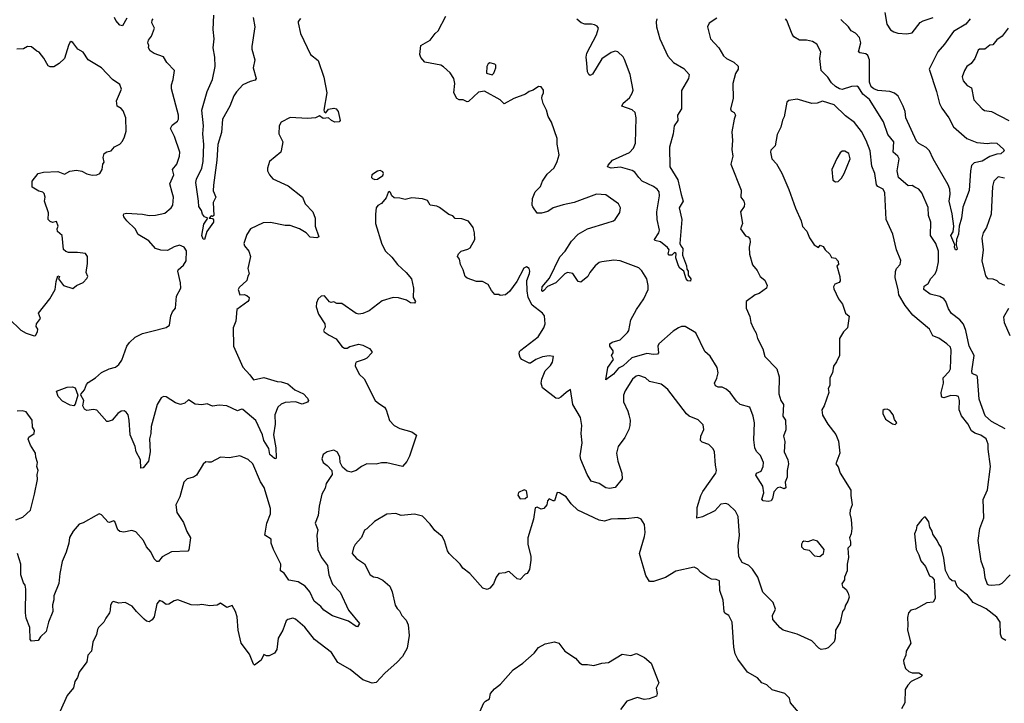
# Model space of a CAD drawing. Extents: x 2057697 to 2160550, y 827490 to 1016834.
# Tile 461 of 509: x 2119535 to 2126993, y 958201 to 963379. Entities that reach past the tile are written whole.
import ezdxf

# ---------------------------------------------------------------- set-up
doc = ezdxf.new("R2010")
doc.units = 0

msp = doc.modelspace()

# ---------------------------------------------------------------- linework, layer by layer
at = {"layer": '0CON20XD'}
for points in [[(2126087.1, 963435), (2126102.1, 963345), (2126132, 963302), (2126155, 963286.2), (2126186.4, 963276.4), (2126255, 963271.8), (2126295, 963279.4), (2126355, 963356.9), (2126378.9, 963371.1), (2126453.8, 963396.2)], [(2121662.3, 963387.7), (2121643.9, 963366.1), (2121643.3, 963355), (2121663.3, 963275), (2121737.5, 963115), (2121795, 963070), (2121840, 962945), (2121861.2, 962825), (2121838.9, 962695), (2121841.9, 962685), (2121855, 962674), (2121875, 962702.5), (2121915, 962708), (2121933.2, 962703.2), (2121947.5, 962685), (2121963.8, 962615), (2121955, 962604.3), (2121922.6, 962602.6), (2121896.7, 962615), (2121875, 962636.7), (2121835, 962630), (2121805, 962650), (2121775, 962635.6), (2121715, 962629.6), (2121585, 962638.8), (2121516.4, 962603.6), (2121500, 962575), (2121497.5, 962515), (2121527.5, 962455), (2121516.7, 962385), (2121512.5, 962375), (2121426.7, 962305), (2121412.5, 962255), (2121413.3, 962235), (2121427.5, 962205), (2121453.3, 962175), (2121569.7, 962119.7), (2121676.2, 962035), (2121698, 961985), (2121756.2, 961925), (2121772, 961875), (2121774, 961815), (2121800, 961735), (2121785, 961726.7), (2121735, 961731.2), (2121704, 961765), (2121655.5, 961795.5), (2121585, 961821.4), (2121545, 961820), (2121436.1, 961843.9), (2121379.5, 961840.5), (2121282.5, 961795), (2121255, 961752.5), (2121232, 961685), (2121238, 961665), (2121271.2, 961625), (2121283.8, 961585), (2121263.8, 961495), (2121273.3, 961455), (2121262.7, 961437.3), (2121256.1, 961403.9), (2121198.3, 961351.7), (2121191.2, 961335), (2121202.5, 961295), (2121235, 961296.7), (2121255, 961290), (2121272.5, 961275), (2121271.2, 961255), (2121263.3, 961245), (2121180.8, 961185), (2121172.5, 961095), (2121152.9, 961045), (2121154, 960905), (2121225.9, 960745.9), (2121279.1, 960689.1), (2121305, 960650), (2121385, 960668.4), (2121485, 960637.3), (2121516.5, 960636.5), (2121565, 960620), (2121618, 960575), (2121684.4, 960544.4), (2121715, 960513.3), (2121724, 960495), (2121715, 960480.8), (2121675, 960466.9), (2121625, 960485.5), (2121545, 960478.7), (2121515, 960467.2), (2121491.2, 960445), (2121466.8, 960385), (2121469.3, 960315), (2121458.1, 960235), (2121476.2, 960135), (2121478.8, 960061.2), (2121475, 960052.5), (2121465, 960056.2), (2121428.8, 960085), (2121421.7, 960131.7), (2121385, 960192.5), (2121374.3, 960235), (2121325, 960342.2), (2121225, 960427.5), (2121215, 960430), (2121185, 960416.2), (2121105, 960455.4), (2121045, 960459.4), (2120995, 960450.5), (2120955, 960470), (2120915, 960462.7), (2120865.6, 960465.6), (2120815, 960500), (2120786.1, 960473.9), (2120753.6, 960463.6), (2120716.4, 960476.4), (2120645, 960521.2), (2120625, 960526), (2120606.7, 960515), (2120576, 960465), (2120532.1, 960297.9), (2120529.5, 960245), (2120519.5, 960205), (2120524.5, 960105), (2120511.4, 960035), (2120471.1, 959985), (2120451.7, 959981.7), (2120450.7, 960045), (2120417.5, 960105), (2120410, 960145), (2120373.3, 960233.3), (2120364.3, 960345), (2120355.8, 960385), (2120342, 960405), (2120326.1, 960416.1), (2120305, 960414.4), (2120279.2, 960395), (2120235, 960345.8), (2120205, 960334.2), (2120195, 960336), (2120120.4, 960420.4), (2120095, 960426.4), (2120045, 960418.1), (2120025, 960428), (2120014.8, 960454.8), (2120020, 960495), (2119999.6, 960535), (2120001.2, 960545), (2120025.3, 960575), (2120040.8, 960615), (2120055, 960631.1), (2120109.2, 960665), (2120155, 960707.5), (2120213.3, 960735), (2120261.7, 960748.3), (2120285, 960766), (2120309.4, 960800.6), (2120345.7, 960905), (2120366.3, 960933.7), (2120409.2, 960975), (2120465, 961003.3), (2120535, 961019.5), (2120645, 961047.5), (2120670, 961065), (2120680, 961135), (2120693.3, 961165), (2120716.2, 961195), (2120722.5, 961285), (2120755.5, 961345), (2120754.5, 961385), (2120733.8, 961475), (2120736.7, 961485), (2120775, 961518.8), (2120796.6, 961553.4), (2120797.9, 961627.9), (2120781.2, 961655), (2120745, 961670.8), (2120705, 961658.9), (2120655, 961631.1), (2120605, 961633.3), (2120565, 961647.1), (2120512.9, 961705), (2120431.8, 961751.8), (2120410.8, 961795), (2120347.5, 961855), (2120324.2, 961885), (2120322, 961898), (2120325, 961907.5), (2120345, 961914), (2120465, 961907.1), (2120515.5, 961895.5), (2120565, 961897.8), (2120635, 961912.5), (2120683.8, 961955), (2120694.2, 961975), (2120699.4, 962035), (2120691.2, 962071.2), (2120673.1, 962135), (2120701.9, 962205), (2120693.1, 962245), (2120724.4, 962285), (2120745.6, 962345), (2120749.4, 962375), (2120709.1, 962495), (2120677.8, 962555), (2120689.6, 962580.4), (2120729.7, 962610.3), (2120737.5, 962625), (2120737.1, 962655), (2120686.2, 962855), (2120686.2, 962885), (2120698.8, 962925), (2120706.7, 962995), (2120650, 963055), (2120625, 963098), (2120554.1, 963124.1), (2120522.3, 963142.3), (2120510, 963165), (2120513.3, 963185), (2120506.7, 963205), (2120510, 963225), (2120532.5, 963255), (2120557.5, 963315), (2120536.7, 963355), (2120537.5, 963375), (2120546.7, 963385)], [(2120348, 963392), (2120315, 963333.3), (2120295, 963337.5), (2120264.2, 963374.2), (2120254.3, 963395)], [(2121302.5, 963395), (2121316.7, 963325), (2121294.3, 963175), (2121294.4, 963155), (2121315.6, 963075), (2121304.3, 963015), (2121326, 962934), (2121317.7, 962922.3), (2121282, 962912), (2121225, 962884.6), (2121176.6, 962833.4), (2121157.4, 962802.6), (2121127.2, 962725), (2121072.4, 962625), (2121064.5, 962525.5), (2121036.4, 962433.6), (2121028.8, 962315), (2121002.2, 962125), (2121001.9, 962081.9), (2121020.8, 962035), (2121001.4, 961995), (2121005.7, 961895), (2120995, 961887.5), (2120985, 961892.5), (2120970, 961875), (2120995, 961873.3), (2121002.3, 961862.3), (2121002.2, 961845), (2120952.5, 961775), (2120935.7, 961714.3), (2120925, 961716.2), (2120915.6, 961745), (2120929.3, 961830.7), (2120960, 961875), (2120935, 961886.7), (2120918.8, 961905), (2120913.3, 961933.3), (2120892, 961965), (2120890.8, 962005), (2120868.7, 962145), (2120875, 962170.8), (2120915.3, 962254.7), (2120925.2, 962305), (2120929, 962435), (2120922.3, 962515), (2120928, 962575), (2120915.9, 962695), (2120954.8, 962835), (2120994.7, 962925), (2121014.6, 963025.4), (2121013.4, 963095), (2121001.6, 963165), (2121007.5, 963235), (2120999.5, 963305), (2121004.6, 963414.6)], [(2125165.8, 959734.2), (2125156.4, 959746.4), (2125171.5, 959795), (2125162.9, 959845), (2125110.6, 959929.4), (2125117, 959943), (2125150.5, 959959.5), (2125165.8, 959994.2), (2125170, 960025), (2125145, 960077.5), (2125117, 960107), (2125102, 960135), (2125095.8, 960195.8), (2125100, 960325), (2125091.4, 960375), (2125065.7, 960445), (2124991.2, 960465), (2124965, 960490), (2124917.5, 960555), (2124885, 960581.4), (2124855.5, 960595.5), (2124825, 960596.7), (2124805.6, 960605.6), (2124798, 960625), (2124816.3, 960663.7), (2124824.5, 960705), (2124818.2, 960745), (2124765, 960830), (2124725.5, 960865), (2124657, 961007), (2124575.7, 961055.7), (2124546.7, 961055), (2124525, 961045.9), (2124485, 961019.3), (2124376.4, 960925), (2124367.7, 960905), (2124374.2, 960855), (2124365, 960845.8), (2124335, 960842.8), (2124285, 960850.3), (2124172.4, 960817.6), (2124105, 960758), (2124071.5, 960738.5), (2124033.5, 960695), (2123975, 960650), (2123989.2, 960745), (2124032, 960805), (2124018.6, 960835), (2124030.5, 960855), (2124031.1, 960871.1), (2124005.8, 960905), (2124004, 960925), (2124022.7, 960937.3), (2124082.5, 960955), (2124139.1, 961010.9), (2124148, 961025), (2124164.4, 961105.6), (2124206.2, 961185), (2124262, 961265), (2124296, 961335), (2124296.2, 961365), (2124284, 961415), (2124247.1, 961477.1), (2124225, 961500), (2124083, 961553), (2124035, 961558.8), (2123945.4, 961544.6), (2123925, 961539.1), (2123894.2, 961515), (2123854.6, 961465.4), (2123839.2, 961435), (2123785, 961390), (2123765, 961396.7), (2123725, 961456.9), (2123685, 961464.4), (2123664.4, 961455), (2123595, 961386.9), (2123531.7, 961358.3), (2123505, 961328.1), (2123495, 961321.4), (2123490, 961325), (2123491.8, 961355), (2123549.1, 961420.9), (2123627.3, 961582.7), (2123665.6, 961625), (2123715, 961702), (2123764.2, 961755), (2123835, 961794.4), (2123985, 961841.4), (2124033.3, 961855), (2124046.2, 961865), (2124081.7, 961918.3), (2124086.4, 961953.6), (2124070, 961985), (2123975, 962053.8), (2123905, 962058), (2123735, 961994.2), (2123652.1, 961977.9), (2123575, 961953.8), (2123535, 961927.5), (2123487.3, 961912.7), (2123453.9, 961913.9), (2123421.7, 961961.7), (2123416.7, 961975), (2123420, 962025), (2123438.8, 962075), (2123480, 962115), (2123496, 962155), (2123531.2, 962208.8), (2123582.3, 962257.7), (2123606.7, 962305), (2123622.5, 962355), (2123606.4, 962436.4), (2123605, 962480), (2123563.9, 962603.9), (2123538, 962645), (2123525.8, 962695), (2123500, 962745), (2123490, 962785), (2123491.7, 962801.7), (2123502.5, 962825), (2123502.5, 962845), (2123485, 962870), (2123465, 962872.5), (2123425, 962846.7), (2123393.9, 962836.1), (2123366.1, 962813.9), (2123278.3, 962781.7), (2123205, 962742.5), (2123175, 962772.5), (2123055, 962836.7), (2123009.3, 962830.7), (2122935, 962760), (2122925, 962756.7), (2122895, 962772.5), (2122865, 962772.5), (2122845, 962782.5), (2122824, 962825), (2122830, 962895), (2122823.8, 962935), (2122795, 962976.7), (2122745, 963023.3), (2122723.9, 963033.9), (2122605, 963056.7), (2122572.7, 963092.7), (2122565.8, 963115), (2122574.2, 963185), (2122644.6, 963225.4), (2122682, 963275), (2122705, 963293.8), (2122763.8, 963405)], [(2124360.8, 963385), (2124357, 963363), (2124359.4, 963325), (2124382.9, 963235), (2124445, 963103.8), (2124488, 963055), (2124565, 963008.6), (2124606.2, 962965), (2124600.8, 962935), (2124547.6, 962842.4), (2124548.6, 962705), (2124518.6, 962655), (2124520.8, 962615), (2124491.9, 962575), (2124485.6, 962514.4), (2124455.8, 962414.2), (2124458.2, 962265), (2124519.5, 962165), (2124545.8, 962055.8), (2124560, 962005), (2124530, 961955), (2124551.4, 961865), (2124535.8, 961685), (2124542, 961665), (2124557.5, 961645), (2124554.4, 961595), (2124585.4, 961515.4), (2124589.3, 961489.3), (2124599.1, 961475), (2124599.2, 961445), (2124617.8, 961415), (2124615, 961397.5), (2124595, 961402), (2124583.8, 961415), (2124565, 961473.3), (2124535.8, 961495.8), (2124526.2, 961515), (2124506, 961575), (2124506.9, 961606.9), (2124494.4, 961615.6), (2124475, 961596.2), (2124455, 961596), (2124445.9, 961605.9), (2124453.8, 961635), (2124442.7, 961652.7), (2124387.7, 961697.7), (2124346.4, 961706.4), (2124344, 961715), (2124375.7, 961764.3), (2124381.4, 961785), (2124364.6, 961865), (2124361.8, 961925), (2124381.5, 962045), (2124379.5, 962075), (2124364.4, 962095), (2124336.9, 962115), (2124250, 962155), (2124225, 962184.4), (2124195, 962223.1), (2124175, 962238.1), (2124085, 962261.4), (2124015, 962254.4), (2123988, 962265), (2123992, 962278), (2124025, 962314), (2124155, 962373.1), (2124184.6, 962405.4), (2124200, 962445), (2124205.4, 962635), (2124196.5, 962675), (2124175, 962697.1), (2124096.7, 962725), (2124105, 962747.1), (2124153.1, 962786.9), (2124175, 962823.8), (2124180.6, 962845), (2124159.2, 962965), (2124117, 963077), (2124105, 963096.9), (2124065, 963136), (2124045, 963140), (2124015, 963131.4), (2123945, 963082.5), (2123875, 962966.2), (2123855, 962956.2), (2123845, 962963.3), (2123835.6, 962985), (2123830.3, 963049.7), (2123826.4, 963095), (2123830.5, 963125), (2123904.5, 963265), (2123918.1, 963315), (2123910.3, 963330.3), (2123889.8, 963339.8), (2123865, 963346.2), (2123815, 963345.4), (2123787.5, 963355), (2123755, 963384.3)], [(2124815, 963392.1), (2124756.7, 963353.3), (2124744.5, 963325), (2124766.9, 963235), (2124831.8, 963165), (2124865.9, 963105.9), (2124888.6, 963085), (2124945, 963056.4), (2124977.8, 963027.8), (2124977.1, 963005), (2124957.4, 962972.6), (2124936.6, 962895), (2124937.9, 962782.1), (2124918.8, 962705), (2124925, 962690), (2124946.2, 962675), (2124957.1, 962655), (2124946, 962625), (2124929.5, 962530.5), (2124934.3, 962465), (2124930, 962395), (2124937.1, 962345), (2124921.9, 962285), (2124998.8, 962088.8), (2124998, 962035), (2125020, 962005), (2125026.2, 961985), (2125021.2, 961965), (2124994.3, 961925), (2125010.8, 961835), (2124993.8, 961795), (2125033, 961743), (2125053.6, 961733.6), (2125065, 961720), (2125068.8, 961695), (2125060.8, 961655), (2125063, 961603), (2125085, 961522.5), (2125120.5, 961480.5), (2125144.4, 961434.4), (2125178.8, 961405), (2125196.7, 961365), (2125192.5, 961345), (2125135, 961304), (2125105, 961293.8), (2125037.5, 961245), (2125037.5, 961195), (2125065, 961130), (2125074, 961085), (2125090, 961045), (2125114, 961005), (2125122.5, 960965), (2125162.9, 960885), (2125178.3, 960828.3), (2125268.8, 960735), (2125288, 960675), (2125284.4, 960545), (2125300.8, 960495), (2125321.2, 960465), (2125316.4, 960376.4), (2125336.2, 960345), (2125338.3, 960271.7), (2125320, 960225), (2125330, 960185), (2125324.3, 960105), (2125352.9, 960045), (2125359.4, 960015), (2125347.5, 959965), (2125348, 959915), (2125333.8, 959875), (2125337.6, 959832.4), (2125325, 959826), (2125295, 959837.1), (2125275, 959834), (2125246.5, 959803.5), (2125236.9, 959753.1), (2125226.2, 959733.8), (2125205, 959729.1), (2125165.8, 959734.2)], [(2126999.4, 960279.4), (2126895.3, 960335), (2126847.3, 960377.3), (2126802.1, 960505), (2126789.4, 960675), (2126784, 960685), (2126765, 960692.2), (2126750.2, 960700.2), (2126746.3, 960716.3), (2126763.9, 960835), (2126725.9, 960905), (2126701.7, 961025), (2126683.5, 961073.5), (2126655, 961106.1), (2126593.4, 961153.4), (2126569.1, 961189.1), (2126550.9, 961245), (2126535, 961264.4), (2126505, 961281.9), (2126430.6, 961300.6), (2126382, 961335), (2126385, 961360), (2126415, 961381.4), (2126435, 961417.8), (2126468.9, 961455), (2126482.7, 961485), (2126495.4, 961545), (2126493.6, 961625), (2126475, 961684), (2126433.1, 961745), (2126435.8, 961845), (2126418.8, 961895), (2126415, 961957.5), (2126368.7, 962068.7), (2126345, 962096.7), (2126315, 962111.2), (2126295, 962123.3), (2126265, 962121.2), (2126191.9, 962185), (2126180, 962235), (2126195.5, 962325), (2126185.7, 962345), (2126150, 962375), (2126155.7, 962455), (2126110.6, 962510.6), (2126076.5, 962605), (2125972.9, 962775), (2125920, 962815), (2125888.7, 962868.7), (2125876.9, 962876.9), (2125835, 962874.1), (2125765, 962851.1), (2125744.2, 962855), (2125713.4, 962873.4), (2125685, 962901.9), (2125655.5, 962945), (2125604.5, 962995), (2125595.5, 963085), (2125602, 963135), (2125572.5, 963195), (2125540, 963215), (2125495, 963224.4), (2125441.2, 963225), (2125398.9, 963248.9), (2125385, 963268.8), (2125345, 963373.3), (2125335, 963386.2)], [(2126678.8, 961958.8), (2126669.5, 961875), (2126650, 961815), (2126646.9, 961755), (2126630.6, 961715), (2126628, 961675), (2126636.2, 961643.8), (2126633.6, 961636.4), (2126624.3, 961635), (2126616, 961655), (2126617.5, 961675), (2126588.2, 961745), (2126605, 961773.3), (2126611.4, 961815), (2126598.2, 961908.2), (2126573.9, 962003.9), (2126581.9, 962058.1), (2126579.1, 962095), (2126568.7, 962128.7), (2126454.4, 962325), (2126425.5, 962385), (2126401.9, 962411.9), (2126345, 962441.9), (2126328.9, 962458.9), (2126247.6, 962635), (2126241.6, 962685), (2126227.7, 962725), (2126189.8, 962799.8), (2126161.7, 962821.7), (2126125, 962835.2), (2126035, 962843.5), (2126004.9, 962854.9), (2125985, 962871.5), (2125971.4, 962905), (2125972.4, 963075), (2125958.5, 963108.5), (2125945, 963121.9), (2125898, 963128), (2125888.8, 963135), (2125905.4, 963205), (2125895.2, 963245.2), (2125865, 963276.4), (2125832, 963295), (2125812.2, 963325), (2125755, 963380.9)], [(2126735, 963386.4), (2126701.8, 963345), (2126609, 963291), (2126540.5, 963195), (2126488.7, 963135), (2126424.4, 963005), (2126479.4, 962835), (2126501.4, 962745), (2126518.9, 962708.9), (2126571.5, 962635), (2126607.4, 962567.4), (2126709.4, 962479.4), (2126785, 962450), (2126865, 962442), (2126895, 962447.5), (2126935, 962443.8), (2126987.3, 962397.3), (2126990.8, 962385), (2126967.6, 962362.4), (2126935, 962360), (2126884.1, 962344.1), (2126825, 962308.1), (2126765, 962295.6), (2126744.2, 962275), (2126735.8, 962235), (2126727.1, 962085), (2126678.8, 961958.8)], [(2127022, 963315), (2126976.2, 963255), (2126935, 963226.2), (2126905, 963190), (2126884.3, 963185.7), (2126845, 963156.7), (2126805, 963156), (2126795, 963148.8), (2126770, 963085), (2126741.3, 963048.7), (2126708.8, 963025), (2126690, 962995), (2126674.1, 962945.9), (2126680, 962915), (2126710.9, 962880.9), (2126744.2, 962864.2), (2126763, 962773), (2126824, 962705), (2126842.4, 962692.4), (2126895, 962682.9), (2127026.2, 962616.2)], [(2119454.4, 961114.4), (2119545, 961026.7), (2119585, 961003.8), (2119645, 960983.3), (2119655, 960987.5), (2119670, 961015), (2119673.3, 961035), (2119660, 961055), (2119662.5, 961075), (2119692.5, 961115), (2119677.5, 961155), (2119764, 961265), (2119804, 961335), (2119811.2, 961395), (2119825, 961440), (2119837.5, 961435), (2119830, 961415), (2119867.5, 961365), (2119937, 961343), (2119965, 961366.7), (2120015, 961387.5), (2120045, 961420), (2120052.5, 961435), (2120040, 961465), (2120048.3, 961531.7), (2120048.8, 961585), (2120035, 961607.5), (2119973.6, 961616.4), (2119905, 961616.7), (2119885, 961623.3), (2119867.7, 961637.7), (2119856.7, 961745), (2119822.5, 961775), (2119820, 961795), (2119827.5, 961815), (2119815, 961850), (2119785, 961842.5), (2119765, 961850), (2119750, 961865), (2119752.5, 961915), (2119723.8, 962005), (2119728.8, 962035), (2119721.7, 962061.7), (2119711.7, 962071.7), (2119679.3, 962079.3), (2119630.7, 962110.7), (2119628.8, 962155), (2119675, 962214), (2119714.5, 962225.5), (2119825, 962228.1), (2119875, 962208.8), (2119915, 962232.5), (2119965, 962238.6), (2120005, 962231.9), (2120045, 962212.9), (2120085, 962202.5), (2120120, 962205), (2120143.3, 962215), (2120160, 962245), (2120165.9, 962284.1), (2120175, 962300), (2120168, 962335), (2120176.2, 962365), (2120195, 962378.8), (2120227.5, 962385), (2120252.5, 962415), (2120294.1, 962435.9), (2120315, 962460), (2120328.8, 962491.2), (2120341.4, 962535), (2120339.1, 962635), (2120318.1, 962688.1), (2120305, 962705.8), (2120273.8, 962725), (2120268, 962765), (2120306.1, 962853.9), (2120295, 962887.5), (2120238.8, 962925), (2120155.6, 963015.6), (2120055, 963076), (2120015, 963133.8), (2119975, 963156.2), (2119937, 963207), (2119925, 963213.3), (2119915, 963206.7), (2119905, 963183.8), (2119875, 963086), (2119835, 963046.2), (2119795, 963021.2), (2119765, 963022.5), (2119750.7, 963030.7), (2119718.8, 963088.8), (2119683, 963133), (2119665, 963140), (2119623.9, 963173.9), (2119595, 963176), (2119565, 963158.8), (2119513.3, 963155)], [(2123115, 962962.5), (2123127.5, 962975), (2123142.5, 963015), (2123142.5, 963035), (2123135, 963042.5), (2123095, 963052.5), (2123082.5, 963045), (2123072.5, 963025), (2123070, 962975), (2123115, 962962.5)], [(2127037.1, 959175), (2126975, 959108.8), (2126955, 959098.8), (2126895, 959093.1), (2126875, 959094.4), (2126865, 959101.4), (2126847.6, 959152.4), (2126840.5, 959215), (2126817.3, 959277.3), (2126795.7, 959435), (2126806.9, 959525), (2126838.5, 959605), (2126832.9, 959745), (2126865, 959817.5), (2126887.1, 959995), (2126869.4, 960125), (2126871.1, 960165), (2126854.5, 960204.5), (2126815, 960232.5), (2126768.3, 960248.3), (2126745, 960264.2), (2126717.5, 960317.5), (2126668.5, 960378.5), (2126650.5, 960425), (2126654.4, 960495), (2126645, 960523.8), (2126630.3, 960530.3), (2126586.7, 960533.3), (2126535, 960516), (2126525, 960516.7), (2126517.3, 960527.3), (2126515.5, 960555.5), (2126531.5, 960625), (2126530, 960665), (2126574.4, 960715), (2126584.4, 960735), (2126589.2, 960875), (2126585, 960897.5), (2126557.5, 960925), (2126497, 960967), (2126451.2, 960985), (2126425, 961034), (2126300.7, 961140.7), (2126242.5, 961215), (2126194.2, 961295), (2126190, 961335), (2126166, 961425), (2126167.7, 961472.3), (2126175.9, 961494.1), (2126203.3, 961525), (2126208.8, 961555), (2126175.8, 961635.8), (2126149.4, 961755), (2126099.2, 961865), (2126087.3, 962067.3), (2126074.3, 962095), (2126035.3, 962115.3), (2126025, 962128), (2126011.1, 962215), (2125990.5, 962270.5), (2125977.3, 962385), (2125946.2, 962465), (2125911.7, 962531.7), (2125859.3, 962599.3), (2125789.9, 962649.9), (2125705, 962733.5), (2125615, 962761.8), (2125575, 962746.7), (2125535, 962744.4), (2125425, 962776.7), (2125361.7, 962768.3), (2125346.7, 962755), (2125326.4, 962643.6), (2125313, 962617), (2125300, 962565), (2125271.2, 962508.8), (2125257, 962423), (2125225, 962390), (2125221.2, 962375), (2125232, 962325), (2125266.5, 962286.5), (2125307.7, 962217.7), (2125362, 962092), (2125410.7, 961950.7), (2125453.8, 961855), (2125465, 961812.5), (2125497, 961777), (2125516.4, 961726.4), (2125553.3, 961675), (2125585, 961652.5), (2125598.3, 961671.7), (2125622, 961662), (2125636.1, 961636.1), (2125672.5, 961602.5), (2125685, 961577.5), (2125715, 961572.5), (2125735, 961550), (2125737.5, 961522.5), (2125723.3, 961515), (2125746.2, 961435), (2125748.3, 961401.7), (2125742.5, 961387.5), (2125710, 961375), (2125700, 961355), (2125700.7, 961340.7), (2125737.5, 961265), (2125766.7, 961225), (2125790, 961155), (2125816.7, 961133.3), (2125806.2, 961045), (2125773.8, 961015), (2125744, 960965), (2125744, 960835), (2125722.7, 960787.3), (2125698, 960755), (2125692.5, 960705), (2125672.5, 960665), (2125671.2, 960608.8), (2125658.8, 960585), (2125664.2, 960554.2), (2125628.1, 960455), (2125610, 960425), (2125615, 960383.3), (2125655.6, 960315), (2125716.7, 960236.7), (2125736.1, 960186.1), (2125747.1, 960095), (2125716.7, 960015), (2125735, 959992.5), (2125750.8, 959945), (2125830, 959815), (2125829.2, 959775), (2125841.4, 959705), (2125826, 959665), (2125823.8, 959635), (2125833.6, 959593.6), (2125838.8, 959525), (2125833.3, 959485), (2125820, 959455), (2125827.5, 959425), (2125826.7, 959395), (2125807.5, 959375), (2125812.5, 959305), (2125802.5, 959255), (2125802.5, 959205), (2125782.5, 959155), (2125782.5, 959135), (2125763.3, 959105), (2125767.5, 959085), (2125793.9, 959063.9), (2125810, 959035), (2125816.7, 959005), (2125808.8, 958975), (2125790, 958945), (2125783.6, 958916.4), (2125767.5, 958895), (2125750, 958815), (2125713.8, 958755), (2125712, 958695), (2125703.6, 958666.4), (2125657.9, 958622.1), (2125637.6, 958612.4), (2125605, 958607.1), (2125587.2, 958617.2), (2125535, 958673.8), (2125424.4, 958724.4), (2125318.8, 958755), (2125295, 958772.5), (2125238.8, 958835), (2125238, 958865), (2125260, 958915), (2125242.5, 958965), (2125165, 959043.3), (2125125.5, 959155), (2125085, 959217.5), (2125057.5, 959245), (2125008.4, 959268.4), (2124982.6, 959312.6), (2124977.5, 959395), (2124986.9, 959473.1), (2124976.9, 959615), (2124955.8, 959655), (2124905, 959706.2), (2124884.2, 959714.2), (2124845, 959708.1), (2124800.7, 959659.3), (2124706.7, 959613.3), (2124665, 959603.8), (2124667.5, 959642.5), (2124666.1, 959685), (2124693.8, 959775), (2124708.5, 959805), (2124808.8, 959945), (2124813.8, 959965), (2124804.2, 960005), (2124797.1, 960105), (2124788.3, 960128.3), (2124755, 960160.8), (2124705, 960178.8), (2124692.5, 960192.5), (2124694.2, 960225), (2124715.8, 960275), (2124710.7, 960310.7), (2124675, 960347.5), (2124606.7, 960375), (2124584.6, 960394.6), (2124445, 960578), (2124415, 960604.2), (2124395, 960617.5), (2124305, 960638.8), (2124276.4, 960666.4), (2124225, 960684.4), (2124205, 960678.9), (2124177.8, 960655), (2124121.5, 960568.5), (2124107.7, 960535), (2124107.3, 960485), (2124141.5, 960415), (2124148.5, 960385), (2124158.6, 960345), (2124157.5, 960305), (2124149.2, 960275), (2124117.5, 960215), (2124068.6, 960145), (2124054.5, 960095.5), (2124065.6, 960035), (2124097.1, 959945), (2124098.8, 959901.2), (2124045, 959836), (2124001.7, 959828.3), (2123975, 959832.5), (2123925, 959865.8), (2123864, 959884), (2123833.3, 959935), (2123785, 960047.5), (2123780, 960075), (2123794.4, 960175), (2123787.5, 960245), (2123792.2, 960305), (2123783.5, 960365), (2123724.4, 960465), (2123706.7, 960576.7), (2123675, 960556.2), (2123635, 960518.8), (2123615, 960510), (2123595, 960513.3), (2123495, 960591.2), (2123485.8, 960625), (2123490.8, 960655), (2123515, 960720), (2123555, 960760), (2123571.2, 960785), (2123578.3, 960828.3), (2123545, 960833.3), (2123494.3, 960825.7), (2123445, 960806), (2123405, 960776.7), (2123395, 960776.7), (2123337.5, 960805), (2123325, 960820), (2123319.3, 960849.3), (2123322, 960865), (2123331.2, 960875), (2123462, 960978), (2123504.5, 961045.5), (2123515.7, 961075), (2123511.2, 961135), (2123495.6, 961155.6), (2123417, 961217), (2123385.4, 961275), (2123377.9, 961325), (2123377.6, 961402.4), (2123395.9, 961455.9), (2123399.2, 961475), (2123394.1, 961494.1), (2123375, 961506), (2123353.4, 961496.6), (2123300, 961395), (2123245, 961320), (2123215, 961296), (2123175, 961290), (2123165, 961296.7), (2123135, 961297.5), (2123108.3, 961328.3), (2123084.4, 961374.4), (2123040, 961395), (2122995, 961396), (2122925, 961421.2), (2122908.8, 961435), (2122894, 961485), (2122873.8, 961525), (2122867.5, 961565), (2122852.5, 961585), (2122860, 961605), (2122880, 961625), (2122930, 961640), (2122947.7, 961652.3), (2122982, 961715), (2122980, 961765), (2122969.2, 961805), (2122934, 961854), (2122885, 961871.2), (2122833.9, 961873.9), (2122815, 961892.5), (2122785, 961902.5), (2122715, 961957.5), (2122695, 961967.5), (2122645, 961973.3), (2122625, 962010), (2122585, 962023.3), (2122505, 962028.8), (2122455, 962017.5), (2122415, 962028), (2122370.7, 962030.7), (2122353.8, 962043.8), (2122345, 962070), (2122335, 962077.5), (2122325, 962070), (2122311.2, 962028.8), (2122275, 961986.7), (2122247, 961973), (2122236.4, 961953.6), (2122230, 961905), (2122231.2, 961835), (2122278.3, 961678.3), (2122305.9, 961625.9), (2122355, 961581.2), (2122396.7, 961525), (2122462, 961465), (2122502.5, 961415), (2122519.2, 961345), (2122516.7, 961275), (2122532, 961245), (2122525, 961231.2), (2122495, 961234), (2122464.3, 961254.3), (2122405, 961273.5), (2122364.5, 961275.5), (2122281.1, 961248.9), (2122183.3, 961175), (2122135, 961154), (2122105, 961148.8), (2122083.9, 961153.9), (2121975, 961228.8), (2121938.3, 961228.3), (2121915, 961242.5), (2121895, 961237.5), (2121881.7, 961241.7), (2121845, 961286.7), (2121817.5, 961285), (2121796.7, 961265), (2121783.8, 961235), (2121781.2, 961205), (2121799.2, 961149.2), (2121846.2, 961075), (2121849.3, 961050.7), (2121837.5, 961025), (2121842.5, 961015), (2121878.8, 960988.8), (2121932.3, 960962.3), (2121975, 960902.5), (2121995, 960890), (2122015, 960891.2), (2122035.9, 960904.1), (2122105, 960921.2), (2122133.6, 960913.6), (2122185, 960887.5), (2122202.5, 960865), (2122202.5, 960855), (2122165.8, 960814.2), (2122145, 960806.2)], [(2125715, 962150), (2125735, 962152.5), (2125760.5, 962179.5), (2125780, 962215), (2125824.4, 962325), (2125815.3, 962365.3), (2125785, 962384.3), (2125765, 962384), (2125749.7, 962370.3), (2125723.2, 962326.8), (2125686.7, 962245), (2125695, 962162.5), (2125715, 962150)], [(2122225, 962167.5), (2122245, 962170), (2122285, 962200), (2122290, 962215), (2122285, 962227.5), (2122265, 962236.7), (2122245, 962232.5), (2122202.5, 962205), (2122200, 962185), (2122207, 962177), (2122225, 962167.5)], [(2126995, 962178.9), (2126945, 962189.2), (2126912.9, 962155), (2126904.5, 962115.5), (2126894.4, 961905.6), (2126858.6, 961805), (2126831.4, 961765), (2126823.1, 961725), (2126833.5, 961635), (2126823.2, 961553.2), (2126849.1, 961439.1), (2126865, 961418), (2126905, 961416.2), (2126935, 961404), (2126955, 961386), (2126995, 961368.6)], [(2127025, 961192.5), (2126986.9, 961125), (2126991.9, 961085), (2127035, 960986.7)], [(2122145, 960806.2), (2122085, 960784), (2122077.5, 960775), (2122077.3, 960757.3), (2122107.5, 960695), (2122145, 960657.5), (2122228, 960495), (2122255, 960470.8), (2122298.8, 960445), (2122310.8, 960425), (2122335, 960343.8), (2122372.5, 960305), (2122415, 960281.9), (2122505, 960256.5), (2122540.8, 960230.8), (2122487.3, 960072.7), (2122466.6, 960033.4), (2122435, 959994.2), (2122315, 960021.9), (2122275, 960021.4), (2122235, 960012.5), (2122165, 960014), (2122123.3, 959995), (2122085, 959963.8), (2122045, 959951.2), (2122015, 959960), (2121979.3, 959989.3), (2121962.5, 960025), (2121960, 960065), (2121943, 960103), (2121915, 960117.5), (2121865, 960106.7), (2121833.3, 960085), (2121823.9, 960053.9), (2121834.1, 960024.1), (2121865, 960002.5), (2121900, 959965), (2121902.5, 959935), (2121856.7, 959865), (2121849.5, 959830.5), (2121823.8, 959785), (2121803.1, 959695), (2121795.4, 959624.6), (2121774.5, 959565), (2121794.4, 959515), (2121786.4, 959473.6), (2121792.7, 959365), (2121822.1, 959305), (2121865.4, 959245), (2121875.5, 959175), (2121903.6, 959103.6), (2121963.2, 959043.2), (2122026.9, 958905), (2122109.2, 958805), (2122095, 958780), (2122085, 958782.5), (2122025, 958822.2), (2121903.6, 958863.6), (2121838.8, 958905), (2121816.7, 958935), (2121765, 958974), (2121732, 959045), (2121698.2, 959088.2), (2121645, 959122.1), (2121574.6, 959134.6), (2121537.6, 959187.6), (2121510, 959205), (2121513.3, 959255), (2121457.5, 959365), (2121441.1, 959415), (2121439.4, 959445), (2121391.5, 959475), (2121408.4, 959565), (2121434, 959635), (2121435.3, 959675.3), (2121388, 959835), (2121358.5, 959878.5), (2121300.8, 960015), (2121265, 960048.8), (2121203.9, 960076.1), (2121125, 960060), (2121055, 960064.2), (2120985, 960026.2), (2120966.2, 960026.2), (2120945, 960028.8), (2120925, 960013.3), (2120875, 959928.8), (2120852.5, 959915), (2120805, 959900), (2120777.5, 959875), (2120748, 959765), (2120718.6, 959705), (2120725.8, 959645), (2120775, 959571.2), (2120802.1, 959502.1), (2120829.2, 959455), (2120816.1, 959363.9), (2120808, 959352), (2120685, 959347.5), (2120615, 959311.2), (2120586.2, 959275), (2120575, 959274.2), (2120555, 959296), (2120528.3, 959348.3), (2120496.2, 959386.2), (2120474.3, 959435), (2120415, 959498.6), (2120385, 959508.9), (2120325, 959496.9), (2120293.3, 959503.3), (2120278.8, 959515), (2120255, 959577.5), (2120245, 959582.5), (2120215, 959570), (2120205, 959573.3), (2120155, 959627.5), (2120137, 959637), (2120115, 959623.3), (2120015, 959566.7), (2119985, 959558.8), (2119941.2, 959505), (2119913.2, 959456.8), (2119908, 959415), (2119886.9, 959345), (2119857.8, 959275), (2119839.5, 959185), (2119832.6, 959107.4), (2119793.8, 959015), (2119794.2, 958985), (2119784.4, 958945.6), (2119785.6, 958895), (2119754.3, 958815), (2119735.8, 958745), (2119692.5, 958705), (2119675, 958677.5), (2119625, 958672.5), (2119613.8, 958685), (2119612.5, 958775), (2119585, 958846.7), (2119578.5, 958885), (2119582.5, 959065), (2119576.2, 959095), (2119563, 959113), (2119543.8, 959175), (2119544, 959255), (2119520, 959335)], [(2119945, 960453.8), (2119918.2, 960458.2), (2119860.5, 960490.5), (2119825.8, 960525.8), (2119814.7, 960565.3), (2119895, 960596.7), (2119935, 960597.3), (2119955, 960589.5), (2119976.9, 960535), (2119955, 960465.6), (2119945, 960453.8)], [(2119505, 959591.5), (2119559.7, 959610.3), (2119616.7, 959663.3), (2119648.6, 959785), (2119670, 959895), (2119668, 959935), (2119676, 959965), (2119666.2, 959995), (2119670, 960025), (2119657.1, 960065), (2119656, 960095), (2119616.2, 960155), (2119598.3, 960201.7), (2119605, 960217.5), (2119646.2, 960245), (2119647, 960267), (2119632.5, 960292.5), (2119629.4, 960345), (2119585, 960408), (2119554.2, 960415.8), (2119515, 960412.5)], [(2126165, 960312.5), (2126177.5, 960325), (2126160.5, 960350.5), (2126151.2, 960385), (2126125, 960420), (2126105, 960430), (2126083, 960427), (2126071.7, 960418.3), (2126072.5, 960395), (2126093.6, 960353.6), (2126145, 960317.5), (2126165, 960312.5)], [(2125450, 958115), (2125373.9, 958203.9), (2125365, 958240), (2125330, 958275), (2125235, 958302.5), (2125195, 958340), (2125157, 958357), (2125124.1, 958394.1), (2125046.6, 958436.6), (2124975, 958536.2), (2124954.3, 958575), (2124943.1, 958625), (2124932, 958815), (2124907.5, 958865), (2124875, 958882.5), (2124870, 958895), (2124862.7, 958982.7), (2124839.2, 959055), (2124835, 959127.5), (2124809.3, 959139.3), (2124775, 959141.2), (2124747.5, 959155), (2124695, 959191.2), (2124669.3, 959219.3), (2124645, 959232.5), (2124505, 959201.9), (2124425.4, 959154.6), (2124335, 959122.9), (2124305, 959124), (2124277.8, 959167.8), (2124229.4, 959335), (2124267.5, 959465), (2124272, 959495), (2124266.7, 959555), (2124242.5, 959595), (2124215, 959608.8), (2124125, 959596.9), (2124065, 959599.1), (2124013.7, 959596.3), (2123965, 959581.1), (2123925, 959586.9), (2123763.5, 959663.5), (2123712.3, 959712.3), (2123674, 959765), (2123625, 959796), (2123605, 959797.5), (2123586.7, 959735), (2123575, 959733.3), (2123545, 959750), (2123532.5, 959735), (2123527, 959703), (2123505, 959677.5), (2123485, 959672.5), (2123455, 959687.5), (2123438.3, 959681.7), (2123426.2, 959595), (2123384.2, 959455), (2123384.2, 959404.2), (2123406.2, 959315), (2123406.2, 959285), (2123396.1, 959213.9), (2123380, 959185), (2123365, 959180), (2123325, 959137.5), (2123303.6, 959143.6), (2123245, 959197.5), (2123235, 959200), (2123211.7, 959188.3), (2123165, 959183.3), (2123143.7, 959156.3), (2123125, 959106.2), (2123095, 959072), (2123075, 959064), (2123044.1, 959074.1), (2122945.7, 959185), (2122891.9, 959225), (2122871.4, 959255), (2122788.1, 959335), (2122775.6, 959355), (2122752, 959432), (2122735.4, 959465.4), (2122680.2, 959510.2), (2122645, 959558), (2122585, 959618), (2122525, 959633.8), (2122425, 959623.3), (2122385, 959637.5), (2122315, 959633.3), (2122222.1, 959577.9), (2122165, 959522.5), (2122147, 959513), (2122125, 959457.5), (2122075, 959402.5), (2122062.7, 959377.3), (2122053.8, 959335), (2122087, 959297), (2122147.9, 959257.9), (2122190.8, 959175), (2122215, 959158.6), (2122245, 959152.9), (2122284.5, 959134.5), (2122339.3, 959089.3), (2122357.5, 959045), (2122378, 958945), (2122395, 958918.8), (2122412.3, 958902.3), (2122430, 958865), (2122461.5, 958831.5), (2122476.4, 958795), (2122485.6, 958715), (2122471.2, 958618.8), (2122433.6, 958556.4), (2122395, 958511.2), (2122301.3, 958428.7), (2122235, 958359.2), (2122205, 958354.3), (2122135, 958379.2), (2122037.2, 958457.2), (2121945, 958510), (2121895.8, 958585), (2121769.2, 958685), (2121695, 958778.1), (2121625, 958838), (2121605, 958846.2), (2121565, 958836.7), (2121553.9, 958826.1), (2121529.2, 958755), (2121493.5, 958695), (2121482.6, 958607.4), (2121465, 958580), (2121425, 958560.8), (2121405, 958561.2), (2121385, 958570), (2121365, 958526.7), (2121315, 958490), (2121305, 958497.5), (2121275, 958572.5), (2121212.5, 958655), (2121188.8, 958755), (2121182, 958855), (2121170, 958895), (2121145, 958942.5), (2121105, 958926.2), (2121055, 958960), (2121030, 958945), (2120975, 958937.8), (2120915, 958950), (2120885, 958944.3), (2120835, 958947.1), (2120734.1, 958984.1), (2120705, 958977.1), (2120665, 958951.4), (2120645, 958949.2), (2120615, 958972.9), (2120595, 958978.6), (2120574.5, 958955), (2120553.1, 958855), (2120537.6, 958832.4), (2120515, 958818), (2120495, 958824), (2120477.9, 958837.9), (2120418.9, 958895), (2120386.8, 958936.8), (2120335, 958963.3), (2120285, 958960), (2120245, 958972.5), (2120235, 958967.5), (2120222.5, 958945), (2120220, 958905), (2120216.7, 958885), (2120186.7, 958845), (2120173.6, 958816.4), (2120132.5, 958775), (2120125, 958760), (2120117.7, 958722.3), (2120088.8, 958665), (2120080, 958595), (2120052.5, 958565), (2120043.8, 958515), (2119985, 958436.7), (2119972.9, 958395), (2119954.2, 958365), (2119941.7, 958318.3), (2119895, 958260), (2119798.5, 958045)], [(2123325, 959750), (2123365, 959752.5), (2123381.7, 959768.3), (2123375, 959810), (2123355, 959817.5), (2123313.6, 959796.4), (2123308.3, 959778.3), (2123325, 959750)], [(2126535, 959300), (2126514.2, 959384.2), (2126496.2, 959405), (2126484, 959435), (2126452, 959482), (2126445.6, 959505.6), (2126427.5, 959535), (2126420, 959575), (2126395, 959610), (2126385, 959610), (2126367, 959593), (2126330, 959545), (2126326.2, 959515), (2126313.3, 959485), (2126326.2, 959365), (2126346.2, 959325), (2126359.3, 959279.3), (2126395, 959237.5), (2126425, 959167.5), (2126447.5, 959155), (2126462.5, 959135), (2126468.8, 958995), (2126455, 958967.5), (2126405, 958962.5), (2126320, 958915), (2126285, 958906.7), (2126266.2, 958885), (2126258.8, 958851.2), (2126262.9, 958795), (2126258.6, 958755), (2126284, 958655), (2126250, 958595), (2126248, 958565), (2126229.2, 958525), (2126230.8, 958505), (2126244, 958465), (2126270.5, 958440.5), (2126295, 958432.2), (2126345, 958432.5), (2126373.8, 958415), (2126359.3, 958400.7), (2126287.5, 958365), (2126262.7, 958337.3), (2126241.2, 958305), (2126240, 958205), (2126215, 958160)], [(2125595, 959313.3), (2125622.5, 959335), (2125627.5, 959365), (2125579.1, 959429.1), (2125545, 959440), (2125505, 959423.3), (2125475, 959430), (2125465, 959422.5), (2125456.7, 959405), (2125457, 959387), (2125475, 959367.5), (2125515, 959360), (2125555, 959316.7), (2125595, 959313.3)], [(2127005, 958675.6), (2126974.3, 958695), (2126963.5, 958725), (2126961.9, 958815), (2126935, 958854.2), (2126855, 958915.6), (2126758, 958965), (2126715, 959020), (2126660.8, 959060.8), (2126636.7, 959086.7), (2126620, 959125), (2126598.3, 959128.3), (2126577.5, 959145), (2126546.6, 959206.6), (2126535, 959300)], [(2123019.4, 958135), (2123051.2, 958205), (2123062.1, 958217.9), (2123092.5, 958235), (2123100, 958275), (2123130.5, 958309.5), (2123175.8, 958345), (2123274, 958455), (2123346.2, 958503.8), (2123430.7, 958579.3), (2123465, 958623.8), (2123515, 958652.2), (2123585, 958665.6), (2123620, 958655), (2123665, 958596), (2123745, 958542), (2123775, 958506.2), (2123795, 958495.8), (2123835.6, 958495.6), (2123885, 958486), (2123945, 958504.2), (2123995, 958509.2), (2124098.3, 958571.7), (2124165, 958564), (2124207, 958577), (2124268.3, 958548.3), (2124317.5, 958505), (2124376.7, 958355), (2124356.2, 958315), (2124363.3, 958275), (2124357.5, 958255), (2124303.3, 958235), (2124265, 958228.9), (2124215, 958245.6), (2124135, 958218), (2124085, 958152.5)]]:
    msp.add_lwpolyline(points, dxfattribs=at)

doc.saveas('drawing.dxf')
